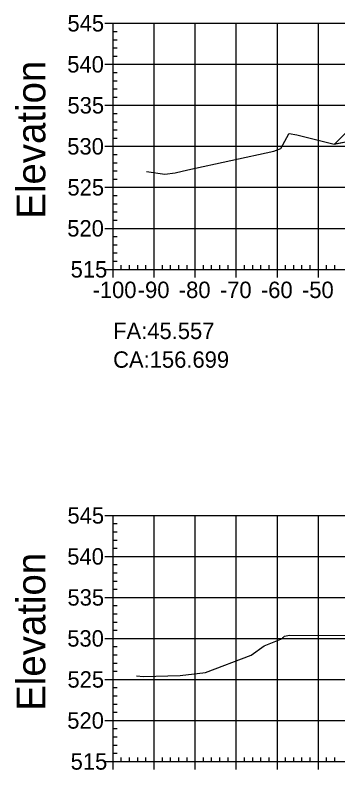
# Model space of a CAD drawing. Extents: x 704834 to 709892, y 372981 to 377533.
# Drawn here: x 705463 to 705541.6, y 373360.8 to 373544.8 of the extents above; entities that cross this region are included whole.
import ezdxf

# ---------------------------------------------------------------- set-up
doc = ezdxf.new("R2010")
doc.units = 0
for name, color, linetype in [('1', 7, 'Continuous'), ('14', 7, 'Continuous'), ('57', 7, 'Continuous'), ('59', 7, 'Continuous'), ('60', 7, 'Continuous'), ('Default_Xsect', 7, 'Continuous'), ('Existing', 7, 'Continuous')]:
    doc.layers.add(name, color=color, linetype=linetype)

msp = doc.modelspace()

# ---------------------------------------------------------------- linework, layer by layer
msp.add_lwpolyline([(705549.37, 373521.88), (705540.88, 373513.39)])
at = {"layer": '1'}
msp.add_lwpolyline([(705540.88, 373513.39), (705544.81, 373514.18), (705549.05, 373514.28), (705549.25, 373514.32), (705554.35, 373515.65), (705559.96, 373518.1), (705560.65, 373518.32), (705560.37, 373518.32), (705560.37, 373521.32), (705555.37, 373521.72), (705555.37, 373521.06), (705550.37, 373521.26), (705550.37, 373521.92), (705549.37, 373521.88)], close=True, dxfattribs=at)
at = {"layer": '14'}
msp.add_lwpolyline([(705540.88, 373513.39), (705540.88, 373513.44), (705540.88, 373513.39), (705540.83, 373513.39), (705540.88, 373513.39), (705540.88, 373513.34), (705540.88, 373513.39), (705540.93, 373513.39)], dxfattribs=at)
at = {"layer": '57'}
for p, q in [((705484.87, 373542.82), (705486.87, 373542.82)), ((705486.87, 373542.82), (705686.87, 373542.82)), ((705486.87, 373482.82), (705486.87, 373542.82)), ((705486.87, 373482.82), (705486.87, 373542.82)), ((705496.87, 373482.82), (705496.87, 373542.82)), ((705506.87, 373482.82), (705506.87, 373542.82)), ((705516.87, 373482.82), (705516.87, 373542.82)), ((705526.87, 373482.82), (705526.87, 373542.82)), ((705536.87, 373482.82), (705536.87, 373542.82)), ((705486.87, 373540.82), (705487.87, 373540.82)), ((705486.87, 373538.82), (705487.87, 373538.82)), ((705486.87, 373536.82), (705487.87, 373536.82)), ((705486.87, 373534.82), (705487.87, 373534.82)), ((705484.87, 373532.82), (705486.87, 373532.82)), ((705486.87, 373532.82), (705686.87, 373532.82)), ((705486.87, 373530.82), (705487.87, 373530.82)), ((705486.87, 373528.82), (705487.87, 373528.82)), ((705486.87, 373526.82), (705487.87, 373526.82)), ((705486.87, 373524.82), (705487.87, 373524.82)), ((705484.87, 373522.82), (705486.87, 373522.82)), ((705486.87, 373522.82), (705686.87, 373522.82)), ((705486.87, 373520.82), (705487.87, 373520.82)), ((705486.87, 373518.82), (705487.87, 373518.82)), ((705486.87, 373516.82), (705487.87, 373516.82)), ((705486.87, 373514.82), (705487.87, 373514.82)), ((705484.87, 373512.82), (705486.87, 373512.82)), ((705486.87, 373512.82), (705686.87, 373512.82)), ((705486.87, 373510.82), (705487.87, 373510.82)), ((705486.87, 373508.82), (705487.87, 373508.82)), ((705486.87, 373506.82), (705487.87, 373506.82)), ((705486.87, 373504.82), (705487.87, 373504.82)), ((705484.87, 373502.82), (705486.87, 373502.82)), ((705486.87, 373502.82), (705686.87, 373502.82)), ((705486.87, 373500.82), (705487.87, 373500.82)), ((705486.87, 373498.82), (705487.87, 373498.82)), ((705486.87, 373496.82), (705487.87, 373496.82)), ((705486.87, 373494.82), (705487.87, 373494.82)), ((705484.87, 373492.82), (705486.87, 373492.82)), ((705486.87, 373492.82), (705686.87, 373492.82)), ((705486.87, 373490.82), (705487.87, 373490.82)), ((705486.87, 373488.82), (705487.87, 373488.82)), ((705486.87, 373486.82), (705487.87, 373486.82)), ((705486.87, 373484.82), (705487.87, 373484.82)), ((705484.87, 373482.82), (705486.87, 373482.82)), ((705486.87, 373482.82), (705686.87, 373482.82)), ((705486.87, 373482.82), (705686.87, 373482.82)), ((705486.87, 373480.82), (705486.87, 373482.82)), ((705488.87, 373482.82), (705488.87, 373483.82)), ((705490.87, 373482.82), (705490.87, 373483.82)), ((705492.87, 373482.82), (705492.87, 373483.82)), ((705494.87, 373482.82), (705494.87, 373483.82)), ((705496.87, 373480.82), (705496.87, 373482.82)), ((705498.87, 373482.82), (705498.87, 373483.82)), ((705500.87, 373482.82), (705500.87, 373483.82)), ((705502.87, 373482.82), (705502.87, 373483.82)), ((705504.87, 373482.82), (705504.87, 373483.82)), ((705506.87, 373480.82), (705506.87, 373482.82)), ((705508.87, 373482.82), (705508.87, 373483.82)), ((705510.87, 373482.82), (705510.87, 373483.82)), ((705512.87, 373482.82), (705512.87, 373483.82)), ((705514.87, 373482.82), (705514.87, 373483.82)), ((705516.87, 373480.82), (705516.87, 373482.82)), ((705518.87, 373482.82), (705518.87, 373483.82)), ((705520.87, 373482.82), (705520.87, 373483.82)), ((705522.87, 373482.82), (705522.87, 373483.82)), ((705524.87, 373482.82), (705524.87, 373483.82)), ((705526.87, 373480.82), (705526.87, 373482.82)), ((705528.87, 373482.82), (705528.87, 373483.82)), ((705530.87, 373482.82), (705530.87, 373483.82)), ((705532.87, 373482.82), (705532.87, 373483.82)), ((705534.87, 373482.82), (705534.87, 373483.82)), ((705536.87, 373480.82), (705536.87, 373482.82)), ((705538.87, 373482.82), (705538.87, 373483.82)), ((705540.87, 373482.82), (705540.87, 373483.82)), ((705484.87, 373422.82), (705486.87, 373422.82)), ((705486.87, 373422.82), (705686.87, 373422.82)), ((705486.87, 373362.82), (705486.87, 373422.82)), ((705486.87, 373362.82), (705486.87, 373422.82)), ((705496.87, 373362.82), (705496.87, 373422.82)), ((705506.87, 373362.82), (705506.87, 373422.82)), ((705516.87, 373362.82), (705516.87, 373422.82)), ((705526.87, 373362.82), (705526.87, 373422.82)), ((705536.87, 373362.82), (705536.87, 373422.82)), ((705486.87, 373420.82), (705487.87, 373420.82)), ((705486.87, 373418.82), (705487.87, 373418.82)), ((705486.87, 373416.82), (705487.87, 373416.82)), ((705486.87, 373414.82), (705487.87, 373414.82)), ((705484.87, 373412.82), (705486.87, 373412.82)), ((705486.87, 373412.82), (705686.87, 373412.82)), ((705486.87, 373410.82), (705487.87, 373410.82)), ((705486.87, 373408.82), (705487.87, 373408.82)), ((705486.87, 373406.82), (705487.87, 373406.82)), ((705486.87, 373404.82), (705487.87, 373404.82)), ((705484.87, 373402.82), (705486.87, 373402.82)), ((705486.87, 373402.82), (705686.87, 373402.82)), ((705486.87, 373400.82), (705487.87, 373400.82)), ((705486.87, 373398.82), (705487.87, 373398.82)), ((705486.87, 373396.82), (705487.87, 373396.82)), ((705486.87, 373394.82), (705487.87, 373394.82)), ((705484.87, 373392.82), (705486.87, 373392.82)), ((705486.87, 373392.82), (705686.87, 373392.82)), ((705486.87, 373390.82), (705487.87, 373390.82)), ((705486.87, 373388.82), (705487.87, 373388.82)), ((705486.87, 373386.82), (705487.87, 373386.82)), ((705486.87, 373384.82), (705487.87, 373384.82)), ((705484.87, 373382.82), (705486.87, 373382.82)), ((705486.87, 373382.82), (705686.87, 373382.82)), ((705486.87, 373380.82), (705487.87, 373380.82)), ((705486.87, 373378.82), (705487.87, 373378.82)), ((705486.87, 373376.82), (705487.87, 373376.82)), ((705486.87, 373374.82), (705487.87, 373374.82)), ((705484.87, 373372.82), (705486.87, 373372.82)), ((705486.87, 373372.82), (705686.87, 373372.82)), ((705486.87, 373370.82), (705487.87, 373370.82)), ((705486.87, 373368.82), (705487.87, 373368.82)), ((705486.87, 373366.82), (705487.87, 373366.82)), ((705486.87, 373364.82), (705487.87, 373364.82)), ((705488.87, 373362.82), (705488.87, 373363.82)), ((705490.87, 373362.82), (705490.87, 373363.82)), ((705492.87, 373362.82), (705492.87, 373363.82)), ((705494.87, 373362.82), (705494.87, 373363.82)), ((705498.87, 373362.82), (705498.87, 373363.82)), ((705500.87, 373362.82), (705500.87, 373363.82)), ((705502.87, 373362.82), (705502.87, 373363.82)), ((705504.87, 373362.82), (705504.87, 373363.82)), ((705508.87, 373362.82), (705508.87, 373363.82)), ((705510.87, 373362.82), (705510.87, 373363.82)), ((705512.87, 373362.82), (705512.87, 373363.82)), ((705514.87, 373362.82), (705514.87, 373363.82)), ((705518.87, 373362.82), (705518.87, 373363.82)), ((705520.87, 373362.82), (705520.87, 373363.82)), ((705522.87, 373362.82), (705522.87, 373363.82)), ((705524.87, 373362.82), (705524.87, 373363.82)), ((705528.87, 373362.82), (705528.87, 373363.82)), ((705530.87, 373362.82), (705530.87, 373363.82)), ((705532.87, 373362.82), (705532.87, 373363.82)), ((705534.87, 373362.82), (705534.87, 373363.82)), ((705538.87, 373362.82), (705538.87, 373363.82)), ((705540.87, 373362.82), (705540.87, 373363.82)), ((705484.87, 373362.82), (705486.87, 373362.82)), ((705486.87, 373362.82), (705686.87, 373362.82)), ((705486.87, 373362.82), (705686.87, 373362.82)), ((705486.87, 373360.82), (705486.87, 373362.82)), ((705496.87, 373360.82), (705496.87, 373362.82)), ((705506.87, 373360.82), (705506.87, 373362.82)), ((705516.87, 373360.82), (705516.87, 373362.82)), ((705526.87, 373360.82), (705526.87, 373362.82)), ((705536.87, 373360.82), (705536.87, 373362.82))]:
    msp.add_line(p, q, dxfattribs=at)
at = {"layer": 'Default_Xsect'}
msp.add_lwpolyline([(705540.88, 373513.39), (705549.37, 373521.88), (705550.37, 373521.92), (705555.37, 373521.72), (705560.37, 373521.32), (705560.79, 373521.32), (705560.87, 373520.32), (705562.87, 373520.4), (705574.87, 373520.88), (705586.87, 373521.24), (705598.87, 373520.88), (705610.87, 373520.4), (705612.87, 373520.32), (705612.96, 373521.32), (705613.37, 373521.32), (705618.37, 373521.72), (705623.37, 373521.92), (705624.37, 373521.88), (705627.6, 373525.11)], dxfattribs=at)
at = {"layer": 'Existing'}
for points in [[(705494.99, 373506.7), (705499.45, 373506.06), (705502, 373506.33), (705505.08, 373507.05), (705526.02, 373511.6), (705527.74, 373512.32), (705529.71, 373515.88), (705529.75, 373515.92), (705531.61, 373515.62), (705540.72, 373513.36), (705544.81, 373514.18)], [(705492.59, 373383.74), (705494.31, 373383.52), (705503.2, 373383.8), (705509.34, 373384.55), (705520.51, 373388.73), (705523.68, 373390.98), (705528.11, 373392.82), (705528.26, 373393.08), (705528.6, 373393.36), (705529.81, 373393.61), (705547.62, 373393.54)]]:
    msp.add_lwpolyline(points, dxfattribs=at)

# ---------------------------------------------------------------- texts
msp.add_text('CA:156.699', height=4).set_placement((705486.87, 373458.82))
at = {"layer": '57'}
for s, p in [('545', (705475.75, 373540.82)), ('540', (705475.7, 373530.82)), ('535', (705475.75, 373520.82)), ('530', (705475.7, 373510.82)), ('525', (705475.75, 373500.82)), ('520', (705475.7, 373490.82)), ('515', (705476.52, 373480.82)), ('-100', (705481.86, 373475.82)), ('-90', (705492.87, 373475.82)), ('-80', (705502.87, 373475.82)), ('-70', (705512.87, 373475.82)), ('-60', (705522.87, 373475.82)), ('-50', (705532.87, 373475.82)), ('545', (705475.75, 373420.82)), ('540', (705475.7, 373410.82)), ('535', (705475.75, 373400.82)), ('530', (705475.7, 373390.82)), ('525', (705475.75, 373380.82)), ('520', (705475.7, 373370.82)), ('515', (705476.52, 373360.82))]:
    msp.add_text(s, height=4, dxfattribs=at).set_placement(p)
at = {"layer": '59'}
msp.add_text('FA:45.557', height=4, dxfattribs=at).set_placement((705486.87, 373465.82))
at = {"layer": '60'}
for p in [(705470.37, 373495.18), (705470.37, 373375.18)]:
    msp.add_text('Elevation', height=7, rotation=90, dxfattribs=at).set_placement(p)

doc.saveas('drawing.dxf')
